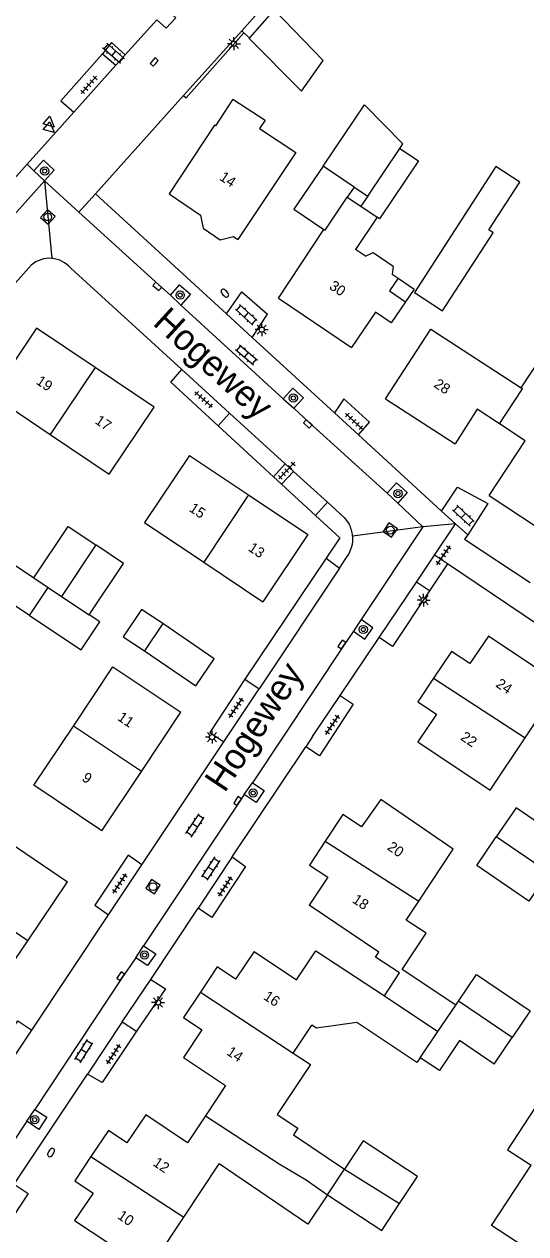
# Model space of a CAD drawing. Extents: x 136000 to 141014, y 402000 to 403500.
# Drawn here: x 138471.8 to 138520.3, y 402870.2 to 402987.2 of the extents above; entities that cross this region are included whole.
import ezdxf

# ---------------------------------------------------------------- set-up
doc = ezdxf.new("R2010")
doc.units = 0
for name, color, linetype in [('gg-afsc-erfafscheiding', 7, 'Continuous'), ('gg-anno-huisnummerreeks BGT', 7, 'Continuous'), ('gg-anno-openbare ruimte label', 7, 'Continuous'), ('gg-bbg-bijgebouw', 7, 'Continuous'), ('gg-bbg-gedigitaliseerde bebouwing', 7, 'Continuous'), ('gg-bbg-gedigitaliseerde bijgebouw', 7, 'Continuous'), ('gg-bbg-hoofdgebouw', 7, 'Continuous'), ('gg-bbg-luifel en loopbrug', 7, 'Continuous'), ('gg-bbg-tussenscheiding', 7, 'Continuous'), ('gg-knt-verharding', 7, 'Continuous'), ('gg-knt-verharding nz', 7, 'Continuous'), ('gt-grn-groengrens', 7, 'Continuous'), ('gt-grn-weggrens', 7, 'Continuous'), ('gt-symb-boom', 7, 'Continuous'), ('gt-symb-brandkraan', 7, 'Continuous'), ('gt-symb-klinker verharding', 7, 'Continuous'), ('gt-symb-kolk', 7, 'Continuous'), ('gt-symb-lichtmast', 7, 'Continuous'), ('gt-symb-rioolschacht', 7, 'Continuous'), ('gt-symb-tegel verharding', 7, 'Continuous'), ('gt-symb-waterafsluiter', 7, 'Continuous')]:
    doc.layers.add(name, color=color, linetype=linetype)

# ---------------------------------------------------------------- blocks, each defined once
blk = doc.blocks.new('gt0-TEG1')
at = {"layer": 'gt-symb-tegel verharding'}
for p, q in [((-1.12, 0), (1.12, 0)), ((-0.9, -0.25), (-0.9, 0.25)), ((-0.45, -0.25), (-0.45, 0.25)), ((0, -0.25), (0, 0.25)), ((0.45, -0.25), (0.45, 0.25)), ((0.9, -0.25), (0.9, 0.25))]:
    blk.add_line(p, q, dxfattribs=at)
blk = doc.blocks.new('gt0-KL1')
at = {"layer": 'gt-symb-klinker verharding'}
for p, q in [((-1.15, 0.3), (1.15, 0.3)), ((-1, -0.3), (-1, 0.3)), ((-0.5, 0.3), (-0.5, 0.45)), ((0, -0.3), (0, 0.3)), ((0.5, 0.3), (0.5, 0.45)), ((1, -0.3), (1, 0.3)), ((-1.15, -0.3), (1.15, -0.3)), ((-0.5, -0.45), (-0.5, -0.3)), ((0.5, -0.45), (0.5, -0.3))]:
    blk.add_line(p, q, dxfattribs=at)
blk = doc.blocks.new('gt0-RS')
at = {"layer": 'gt-symb-rioolschacht'}
blk.add_lwpolyline([(-0.5, -0.5), (0.5, -0.5), (0.5, 0.5), (-0.5, 0.5)], close=True, dxfattribs=at)
blk.add_circle((0, 0), 0.375, dxfattribs=at)
blk = doc.blocks.new('gt0-BOOM')
at = {"layer": 'gt-symb-boom'}
for radius in [0.4, 0.2]:
    blk.add_circle((0, 0), radius, dxfattribs=at)
blk = doc.blocks.new('gt0-LMAST')
at = {"layer": 'gt-symb-lichtmast'}
for p, q in [((-0.18, 0.17), (-0.45, 0.44)), ((0, 0.25), (0, 0.62)), ((0.17, 0.17), (0.44, 0.44)), ((-0.25, 0), (-0.63, 0)), ((-0.18, -0.18), (-0.45, -0.45)), ((0, -0.25), (0, -0.63)), ((0.44, -0.45), (0.17, -0.18)), ((0.25, 0), (0.62, 0))]:
    blk.add_line(p, q, dxfattribs=at)
blk.add_circle((0, 0), 0.25, dxfattribs=at)
blk = doc.blocks.new('gt0-KOLK')
at = {"layer": 'gt-symb-kolk'}
blk.add_lwpolyline([(0, 0), (0.38, 0), (0.38, 0.4), (-0.37, 0.4), (-0.37, 0), (0, 0)], dxfattribs=at)
blk = doc.blocks.new('gt0-BR')
at = {"layer": 'gt-symb-brandkraan'}
for centre, radius, start, end in [((-0.24, 0), 0.206, 107.5669, 252.4331), ((0.6, -2.66), 3, 106.892, 107.5669), ((0, -0.69), 0.938, 73.108, 106.892), ((-0.6, -2.66), 3, 72.4331, 73.108), ((0.24, 0), 0.206, 287.567, 72.4331), ((0.6, 2.66), 3, 252.4331, 253.108), ((0, 0.69), 0.938, 253.108, 286.8921), ((-0.6, 2.66), 3, 286.8921, 287.567)]:
    blk.add_arc(centre, radius, start, end, dxfattribs=at)
blk = doc.blocks.new('gt0-WAFSL')
at = {"layer": 'gt-symb-waterafsluiter'}
for p, q in [((-0.5, -0.33), (0, 0.67)), ((0, 0.67), (0.5, -0.33)), ((0.5, -0.33), (-0.5, -0.33))]:
    blk.add_line(p, q, dxfattribs=at)

msp = doc.modelspace()

# ---------------------------------------------------------------- linework, layer by layer
at = {"layer": 'gg-afsc-erfafscheiding'}
for p, q in [((138487.48, 402980.11), (138493.06, 402986.4)), ((138493.06, 402986.4), (138493.6, 402985.92)), ((138490.56, 402948.37), (138495.93, 402943.43)), ((138500, 402939.71), (138496.69, 402942.75)), ((138502.35, 402937.56), (138500, 402939.71)), ((138502.35, 402937.56), (138501.03, 402935.59)), ((138501.03, 402935.59), (138493.14, 402923.86))]:
    msp.add_line(p, q, dxfattribs=at)
at = {"layer": 'gg-bbg-bijgebouw'}
for p, q in [((138496, 402988.63), (138493.6, 402985.92)), ((138493.6, 402985.92), (138493.55, 402985.86)), ((138488.4, 402923.23), (138490.2, 402925.85)), ((138517.26, 402886.62), (138519.01, 402889.2))]:
    msp.add_line(p, q, dxfattribs=at)
at = {"layer": 'gg-bbg-gedigitaliseerde bebouwing'}
for p, q in [((138496.93, 402973.07), (138492.49, 402966.4)), ((138503.06, 402970.49), (138504.38, 402969.61)), ((138504.38, 402969.61), (138505.95, 402968.55)), ((138505.95, 402968.55), (138503.86, 402965.44)), ((138504.83, 402964.79), (138503.86, 402965.44)), ((138507.5, 402963.81), (138507.41, 402963.05)), ((138507.41, 402963.05), (138507.99, 402962.66)), ((138519.87, 402952.06), (138526.09, 402961.49)), ((138505.78, 402959.38), (138503.48, 402955.96)), ((138507.32, 402958.33), (138505.78, 402959.38)), ((138508.71, 402960.37), (138507.32, 402958.33)), ((138468.64, 402951.36), (138474.33, 402947.54)), ((138489.18, 402935.2), (138494.9, 402931.37)), ((138520.28, 402918.21), (138523.72, 402923.36)), ((138508.77, 402900.57), (138509.98, 402902.4)), ((138497.83, 402887.7), (138499.63, 402890.41)), ((138487.25, 402871.84), (138490.67, 402876.98)), ((138499.26, 402871.15), (138490.67, 402876.98)), ((138501.16, 402874), (138499.26, 402871.15)), ((138483.94, 402866.88), (138487.25, 402871.84))]:
    msp.add_line(p, q, dxfattribs=at)
for points in [[(138491.99, 402979.97), (138495.11, 402977.94), (138494.57, 402977.14)], [(138494.57, 402977.14), (138498.08, 402974.8), (138496.93, 402973.07)], [(138504.83, 402964.79), (138505.57, 402965.15), (138507.5, 402963.81)], [(138507.99, 402962.66), (138507.16, 402961.43), (138508.71, 402960.37)], [(138506.76, 402951), (138511.14, 402957.72), (138519.87, 402952.06)], [(138474.33, 402947.54), (138480.02, 402943.71), (138484.38, 402950.19)], [(138487.8, 402945.52), (138483.45, 402939.03), (138489.18, 402935.2)], [(138476.57, 402919.34), (138480.4, 402925.06), (138486.97, 402920.67)], [(138479.32, 402909.22), (138472.75, 402913.62), (138476.57, 402919.34)], [(138509.9, 402917.8), (138516.9, 402913.14), (138520.28, 402918.21)], [(138509.98, 402902.4), (138513.32, 402907.42), (138506.3, 402912.25)], [(138465.68, 402902.96), (138469.54, 402908.66), (138476.01, 402904.26)], [(138513.57, 402892.35), (138508.36, 402895.8), (138510.69, 402899.3), (138508.77, 402900.57)], [(138510.12, 402887.26), (138509.8, 402886.8), (138503.98, 402890.67), (138500.09, 402890.11), (138499.63, 402890.41)], [(138497.83, 402887.7), (138499.5, 402886.59), (138496.28, 402881.76), (138498.28, 402880.43), (138497.85, 402879.79), (138502.81, 402876.48)], [(138522.21, 402883.92), (138518.57, 402878.36), (138520.85, 402876.87)], [(138523.15, 402867.02), (138517.03, 402871.03), (138520.85, 402876.87)]]:
    msp.add_lwpolyline(points, dxfattribs=at)
at = {"layer": 'gg-bbg-gedigitaliseerde bijgebouw'}
for p, q in [((138500.74, 402983.73), (138496, 402988.63)), ((138493.55, 402985.86), (138498.64, 402980.76)), ((138498.64, 402980.76), (138500.74, 402983.73)), ((138500.72, 402973.49), (138504.74, 402979.43)), ((138505.04, 402970.58), (138508.15, 402975.21)), ((138503.72, 402971.47), (138500.72, 402973.49)), ((138503.72, 402971.47), (138505.04, 402970.58)), ((138490.2, 402925.85), (138485.23, 402929.25)), ((138483.45, 402926.6), (138488.4, 402923.23)), ((138513.57, 402892.35), (138513.82, 402892.73))]:
    msp.add_line(p, q, dxfattribs=at)
for points in [[(138508.15, 402975.21), (138508.44, 402975.64), (138504.74, 402979.43)], [(138512.29, 402959.5), (138517.19, 402967.06), (138516.77, 402967.33), (138519.76, 402971.94), (138517.44, 402973.45), (138509.56, 402961.28), (138512.29, 402959.5)], [(138472.74, 402933.66), (138476.05, 402938.64), (138478.73, 402936.86)], [(138472.33, 402930.02), (138467.36, 402933.34), (138469.16, 402936.05), (138472.74, 402933.66)], [(138478.1, 402930.09), (138481.41, 402935.07), (138478.73, 402936.86)], [(138472.33, 402930.02), (138477.31, 402926.71), (138479.12, 402929.41), (138478.1, 402930.09)], [(138485.23, 402929.25), (138483.17, 402930.62), (138481.4, 402927.97), (138483.45, 402926.6)], [(138522.52, 402905.18), (138524.42, 402907.97), (138519.39, 402911.43), (138517.48, 402908.62)], [(138522.52, 402905.18), (138520.62, 402902.4), (138515.6, 402905.86), (138517.48, 402908.62)], [(138513.82, 402892.73), (138515.57, 402895.3), (138520.76, 402891.78), (138519.01, 402889.2)], [(138517.26, 402886.62), (138513.93, 402888.94), (138511.99, 402886.02), (138510.12, 402887.26)], [(138508.13, 402873.15), (138509.85, 402875.76), (138504.61, 402879.21), (138502.81, 402876.48)], [(138501.16, 402874), (138506.41, 402870.55), (138508.13, 402873.15)]]:
    msp.add_lwpolyline(points, dxfattribs=at)
at = {"layer": 'gg-bbg-hoofdgebouw'}
for p, q in [((138492.07, 402966.68), (138492.49, 402966.4)), ((138496.4, 402960.73), (138500.81, 402967.36)), ((138496.4, 402960.73), (138503.48, 402955.96)), ((138484.38, 402950.19), (138478.68, 402954.02)), ((138506.76, 402951), (138513.49, 402946.64)), ((138487.8, 402945.52), (138493.52, 402941.69)), ((138516.79, 402941.63), (138523.49, 402937.22)), ((138483.15, 402914.95), (138486.97, 402920.67)), ((138479.32, 402909.22), (138483.15, 402914.95)), ((138472.15, 402898.57), (138476.01, 402904.26)), ((138468.29, 402892.88), (138472.15, 402898.57))]:
    msp.add_line(p, q, dxfattribs=at)
for points in [[(138491.99, 402979.97), (138490.32, 402977.4), (138490.22, 402977.46), (138485.84, 402970.83), (138488.85, 402968.77), (138489.13, 402967.49), (138490.78, 402966.38), (138492.07, 402966.68)], [(138500.81, 402967.36), (138500.91, 402967.29), (138503.06, 402970.49)], [(138478.68, 402954.02), (138472.99, 402957.84), (138468.64, 402951.36)], [(138517.79, 402948.56), (138515.64, 402949.98), (138513.49, 402946.64)], [(138516.79, 402941.63), (138520.28, 402946.93), (138517.79, 402948.56)], [(138493.52, 402941.69), (138499.24, 402937.86), (138494.9, 402931.37)], [(138523.72, 402923.36), (138516.71, 402928.04), (138514.93, 402925.38), (138513.15, 402926.56), (138511.42, 402923.96)], [(138511.42, 402923.96), (138509.9, 402921.68), (138511.68, 402920.49), (138509.9, 402917.8)], [(138506.3, 402912.25), (138504.43, 402909.6), (138502.65, 402910.78), (138500.94, 402908.21)], [(138500.94, 402908.21), (138499.4, 402905.89), (138501.18, 402904.71), (138499.39, 402902.01)], [(138506.65, 402893.26), (138508.11, 402895.46), (138505.8, 402896.99), (138506.12, 402897.47), (138499.39, 402902.01)], [(138494.05, 402897.54), (138492.26, 402894.85), (138490.48, 402896.04), (138488.85, 402893.59)], [(138494.05, 402897.54), (138498.16, 402894.79), (138500.03, 402897.59), (138506.65, 402893.26)], [(138488.85, 402893.59), (138487.23, 402891.16), (138489.01, 402889.97), (138487.22, 402887.29), (138491.3, 402884.57), (138489.34, 402881.64)], [(138489.34, 402881.64), (138487.6, 402879.03), (138483.58, 402881.75), (138481.75, 402879.04), (138479.97, 402880.23), (138478.27, 402877.69)], [(138478.27, 402877.69), (138476.72, 402875.36), (138478.49, 402874.17), (138476.69, 402871.52), (138481.43, 402868.38), (138479.63, 402865.68), (138477.15, 402867.34), (138477.12, 402867.3)]]:
    msp.add_lwpolyline(points, dxfattribs=at)
at = {"layer": 'gg-bbg-luifel en loopbrug'}
for p, q in [((138503.72, 402971.47), (138503.06, 402970.49)), ((138505.04, 402970.58), (138504.38, 402969.61))]:
    msp.add_line(p, q, dxfattribs=at)
for points in [[(138508.15, 402975.21), (138509.95, 402974), (138506.17, 402968.4), (138505.95, 402968.55)], [(138500.72, 402973.49), (138497.9, 402969.32), (138500.81, 402967.36)], [(138507.99, 402962.66), (138509.55, 402961.61), (138508.71, 402960.37)]]:
    msp.add_lwpolyline(points, dxfattribs=at)
at = {"layer": 'gg-bbg-tussenscheiding'}
for p, q in [((138478.68, 402954.02), (138474.33, 402947.54)), ((138493.52, 402941.69), (138489.18, 402935.2)), ((138478.73, 402936.86), (138475.42, 402931.88)), ((138472.74, 402933.66), (138474.14, 402932.73)), ((138472.33, 402930.02), (138474.14, 402932.73)), ((138474.14, 402932.73), (138475.42, 402931.88)), ((138475.42, 402931.88), (138478.1, 402930.09)), ((138485.23, 402929.25), (138483.45, 402926.6)), ((138511.42, 402923.96), (138520.28, 402918.21)), ((138483.15, 402914.95), (138476.57, 402919.34)), ((138500.94, 402908.21), (138509.98, 402902.4)), ((138522.52, 402905.18), (138517.48, 402908.62)), ((138472.15, 402898.57), (138465.68, 402902.96)), ((138488.85, 402893.59), (138497.83, 402887.7)), ((138506.65, 402893.26), (138511.82, 402889.78)), ((138519.01, 402889.2), (138513.82, 402892.73)), ((138511.82, 402889.78), (138513.57, 402892.35)), ((138510.12, 402887.26), (138511.82, 402889.78)), ((138478.27, 402877.69), (138487.25, 402871.84)), ((138501.16, 402874), (138502.81, 402876.48)), ((138502.81, 402876.48), (138508.13, 402873.15))]:
    msp.add_line(p, q, dxfattribs=at)
for points in [[(138517.79, 402948.56), (138520.03, 402951.96), (138519.87, 402952.06)], [(138489.34, 402881.64), (138496.46, 402876.99), (138499.09, 402875.45), (138501.16, 402874)]]:
    msp.add_lwpolyline(points, dxfattribs=at)
at = {"layer": 'gg-knt-verharding'}
for p, q in [((138495.45, 402989.49), (138492.85, 402986.59)), ((138481.59, 402984.25), (138484.64, 402987.65)), ((138492.85, 402986.59), (138487.23, 402980.33)), ((138493.06, 402986.4), (138492.85, 402986.59)), ((138481.59, 402984.25), (138480.27, 402985.47)), ((138479.37, 402984.35), (138480.69, 402983.25)), ((138480.69, 402983.25), (138481.59, 402984.25)), ((138476.61, 402978.71), (138480.69, 402983.25)), ((138478.7, 402970.83), (138487.23, 402980.33)), ((138487.23, 402980.33), (138487.48, 402980.11)), ((138472.1, 402973.68), (138476.61, 402978.71)), ((138467.77, 402968.86), (138472.1, 402973.68)), ((138472.75, 402973.05), (138473.77, 402972.07)), ((138478.7, 402970.83), (138491.39, 402959.2)), ((138472.49, 402963.92), (138457.93, 402947.65)), ((138476.33, 402963.62), (138487.05, 402953.83)), ((138486.95, 402960.06), (138485.95, 402961.02)), ((138491.39, 402959.2), (138492.86, 402961.33)), ((138491.39, 402959.2), (138493.87, 402956.93)), ((138493.87, 402956.93), (138495.35, 402959.19)), ((138493.87, 402956.93), (138501.82, 402949.64)), ((138487.05, 402953.83), (138491.67, 402949.61)), ((138496.87, 402950.99), (138497.91, 402950.1)), ((138491.67, 402949.61), (138490.56, 402948.37)), ((138491.67, 402949.61), (138497.06, 402944.71)), ((138501.82, 402949.64), (138504.16, 402947.5)), ((138504.16, 402947.5), (138512.19, 402940.14)), ((138497.06, 402944.71), (138495.93, 402943.43)), ((138497.06, 402944.71), (138497.87, 402943.97)), ((138496.69, 402942.75), (138497.87, 402943.97)), ((138497.87, 402943.97), (138501.15, 402940.99)), ((138507.95, 402940.9), (138506.91, 402941.85)), ((138512.19, 402940.14), (138513.72, 402942.43)), ((138516.66, 402940.85), (138514.73, 402937.85)), ((138512.19, 402940.14), (138513.54, 402938.9)), ((138511.51, 402935.87), (138513.54, 402938.9)), ((138513.54, 402938.9), (138514.73, 402937.85)), ((138502.3, 402934.61), (138503.06, 402935.75)), ((138509.75, 402933.26), (138511.51, 402935.87)), ((138512.77, 402935.04), (138511.02, 402932.41)), ((138526.54, 402925.71), (138512.77, 402935.04)), ((138502.3, 402934.61), (138494.53, 402922.95)), ((138506.16, 402927.92), (138509.75, 402933.26)), ((138511.02, 402932.41), (138509.75, 402933.26)), ((138504.41, 402929.64), (138503.66, 402928.52)), ((138502.38, 402922.3), (138506.16, 402927.92)), ((138493.14, 402923.86), (138494.53, 402922.95)), ((138491.11, 402917.81), (138494.53, 402922.95)), ((138499.7, 402918.32), (138502.38, 402922.3)), ((138483.2, 402905.93), (138491.11, 402917.81)), ((138491.94, 402906.68), (138499.05, 402917.34)), ((138499.7, 402918.32), (138499.05, 402917.34)), ((138493.1, 402912.72), (138493.89, 402913.84)), ((138491.94, 402906.68), (138488.64, 402901.72)), ((138479.97, 402901.08), (138483.2, 402905.93)), ((138472.55, 402889.93), (138479.97, 402901.08)), ((138484.05, 402894.84), (138488.64, 402901.72)), ((138482.61, 402896.92), (138483.36, 402898.09)), ((138481.3, 402890.72), (138484.05, 402894.84)), ((138481.3, 402890.72), (138477.94, 402885.68)), ((138481.3, 402890.72), (138482.67, 402889.84)), ((138469.17, 402884.87), (138472.55, 402889.93)), ((138470.83, 402875.02), (138477.94, 402885.68)), ((138472.07, 402881.11), (138472.83, 402882.24))]:
    msp.add_line(p, q, dxfattribs=at)
for points in [[(138485.56, 402988.67), (138486.47, 402987.84), (138485.55, 402986.83), (138484.64, 402987.65)], [(138479.37, 402984.35), (138475.36, 402979.82), (138476.61, 402978.71)], [(138473.77, 402972.07), (138474.7, 402973.12), (138473.67, 402974.07), (138472.75, 402973.05)], [(138485.95, 402961.02), (138486.85, 402962.03), (138487.89, 402961.11), (138486.95, 402960.06)], [(138490.56, 402948.37), (138485.99, 402952.61), (138487.05, 402953.83)], [(138497.91, 402950.1), (138498.83, 402951.08), (138497.81, 402952.02), (138496.87, 402950.99)], [(138504.16, 402947.5), (138505.23, 402948.72), (138502.73, 402950.99), (138501.82, 402949.64)], [(138506.91, 402941.85), (138507.84, 402942.86), (138508.87, 402941.92), (138507.95, 402940.9)], [(138501.15, 402940.99), (138502.81, 402939.48), (138503.24, 402938.88)], [(138514.73, 402937.85), (138514.41, 402937.41), (138520.76, 402933.21)], [(138503.66, 402928.52), (138504.77, 402927.75), (138505.54, 402928.85), (138504.41, 402929.64)], [(138493.14, 402923.86), (138489.76, 402918.73), (138491.11, 402917.81)], [(138502.38, 402922.3), (138503.65, 402921.45), (138500.38, 402916.46), (138499.05, 402917.34)], [(138493.89, 402913.84), (138495.04, 402913.09), (138494.24, 402911.93), (138493.1, 402912.72)], [(138483.2, 402905.93), (138481.88, 402906.84), (138478.63, 402902.03), (138479.97, 402901.08)], [(138491.94, 402906.68), (138493.22, 402905.77), (138489.95, 402900.82), (138488.64, 402901.72)], [(138483.36, 402898.09), (138484.53, 402897.31), (138483.75, 402896.18), (138482.61, 402896.92)], [(138467.82, 402885.72), (138471.19, 402890.83), (138472.55, 402889.93)], [(138482.67, 402889.84), (138479.34, 402884.85), (138477.94, 402885.68)], [(138472.83, 402882.24), (138473.99, 402881.5), (138473.22, 402880.33), (138472.07, 402881.11)], [(138470.83, 402875.02), (138472.19, 402874.14), (138468.83, 402869.08), (138467.46, 402869.98)]]:
    msp.add_lwpolyline(points, dxfattribs=at)
for centre, radius, start, end in [((138474.26, 402961.88), 2.7, 85.4583, 130.8557), ((138474.26, 402961.88), 2.7, 40.0666, 85.5012), ((138500.6, 402937.46), 2.99, 4.9822, 28.3256), ((138500.6, 402937.46), 3, 325.2875, 5.0308)]:
    msp.add_arc(centre, radius, start, end, dxfattribs=at)
at = {"layer": 'gg-knt-verharding nz'}
for p, q in [((138473.77, 402972.07), (138461.94, 402958.9)), ((138477.1, 402969.05), (138473.77, 402972.07)), ((138477.1, 402969.05), (138478.7, 402970.83)), ((138496.87, 402950.99), (138486.95, 402960.06)), ((138507.95, 402940.9), (138510.38, 402938.62)), ((138510.38, 402938.62), (138504.41, 402929.64)), ((138472.07, 402881.11), (138465.16, 402870.74))]:
    msp.add_line(p, q, dxfattribs=at)
for points in [[(138485.95, 402961.02), (138484.82, 402962.01), (138477.1, 402969.05)], [(138506.91, 402941.85), (138499.38, 402948.71), (138497.91, 402950.1)], [(138503.66, 402928.52), (138502.7, 402927.11), (138493.89, 402913.84)], [(138493.1, 402912.72), (138492.62, 402911.98), (138483.36, 402898.09)], [(138482.61, 402896.92), (138481.3, 402895.02), (138472.83, 402882.24)]]:
    msp.add_lwpolyline(points, dxfattribs=at)
at = {"layer": 'gt-grn-groengrens'}
for p, q in [((138500, 402939.71), (138501.15, 402940.99)), ((138501.03, 402935.59), (138502.3, 402934.61))]:
    msp.add_line(p, q, dxfattribs=at)
for points in [[(138511.02, 402932.41), (138507.45, 402927.02), (138506.16, 402927.92)], [(138484.05, 402894.84), (138485.47, 402893.93), (138482.67, 402889.84)]]:
    msp.add_lwpolyline(points, dxfattribs=at)
at = {"layer": 'gt-grn-weggrens'}
for p, q in [((138480.27, 402985.47), (138479.37, 402984.35)), ((138472.1, 402973.68), (138472.75, 402973.05)), ((138473.77, 402972.07), (138474.48, 402964.57)), ((138492.86, 402961.33), (138495.35, 402959.19)), ((138495.93, 402943.43), (138496.69, 402942.75)), ((138513.72, 402942.43), (138516.66, 402940.85)), ((138510.38, 402938.62), (138503.58, 402937.72)), ((138513.54, 402938.9), (138510.38, 402938.62)), ((138512.77, 402935.04), (138511.51, 402935.87))]:
    msp.add_line(p, q, dxfattribs=at)

# ---------------------------------------------------------------- block references
at = {"layer": 'gt-symb-boom'}
for p in [(138473.8, 402973.02), (138486.9, 402961.02), (138497.84, 402951.07), (138507.97, 402941.83), (138504.61, 402928.68), (138493.96, 402912.86), (138483.45, 402897.19), (138472.83, 402881.27)]:
    msp.add_blockref('gt0-BOOM', p, dxfattribs=at)
at = {"layer": 'gt-symb-brandkraan'}
for p, rotation in [((138491.22, 402961.21), -45.81035302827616), ((138474.41, 402878.09), 56.62779761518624)]:
    msp.add_blockref('gt0-BR', p, dxfattribs=dict(at, rotation=rotation))
at = {"layer": 'gt-symb-klinker verharding'}
for p, rotation in [((138480.46, 402984.4), 138.40451829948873), ((138493.29, 402959.11), 137.8765618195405), ((138493.32, 402955.24), -40.458381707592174), ((138514.3, 402939.69), 137.0671032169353), ((138488.34, 402909.73), 56.34172813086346), ((138489.85, 402905.56), -123.65827186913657), ((138477.58, 402887.9), 57.24756055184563)]:
    msp.add_blockref('gt0-KL1', p, dxfattribs=dict(at, rotation=rotation))
at = {"layer": 'gt-symb-kolk'}
for p, rotation in [((138484.53, 402983.44), 48.08093588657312), ((138484.82, 402962.01), 138.65997675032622), ((138499.38, 402948.71), 137.700252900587), ((138502.7, 402927.11), 55.85556887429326), ((138492.62, 402911.98), 57.632785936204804), ((138481.3, 402895.02), 55.454901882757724)]:
    msp.add_blockref('gt0-KOLK', p, dxfattribs=dict(at, rotation=rotation))
at = {"layer": 'gt-symb-lichtmast'}
for p in [(138492.1, 402985.34), (138494.79, 402957.68), (138510.45, 402931.52), (138489.98, 402918.27), (138484.76, 402892.6)]:
    msp.add_blockref('gt0-LMAST', p, dxfattribs=at)
at = {"layer": 'gt-symb-rioolschacht'}
for p, rotation in [((138474.09, 402968.58), 48.16185074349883), ((138507.22, 402938.29), 56.294043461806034), ((138484.27, 402903.81), 56.294043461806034)]:
    msp.add_blockref('gt0-RS', p, dxfattribs=dict(at, rotation=rotation))
at = {"layer": 'gt-symb-tegel verharding'}
for p, rotation in [((138478.07, 402981.35), -131.83814925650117), ((138489.16, 402950.92), 137.8765618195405), ((138503.72, 402948.82), 137.0671032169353), ((138497.21, 402944.05), -133.70356998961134), ((138512.37, 402935.86), 55.30847117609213), ((138492.3, 402921.11), 55.88093714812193), ((138501.62, 402919.47), 56.62779761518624), ((138481.06, 402904.11), 55.88093715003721), ((138491.26, 402903.82), 56.57996880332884), ((138480.46, 402887.59), 56.57996880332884)]:
    msp.add_blockref('gt0-TEG1', p, dxfattribs=dict(at, rotation=rotation))
at = {"layer": 'gt-symb-waterafsluiter', "rotation": -131.9190641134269}
for p in [(138474.21, 402977.73), (138474.21, 402977.19)]:
    msp.add_blockref('gt0-WAFSL', p, dxfattribs=at)

# ---------------------------------------------------------------- texts
at = {"layer": 'gg-anno-huisnummerreeks BGT'}
for s, rotation, p in [('14', 326.5, (138490.62, 402972.22)), ('30', 326, (138501.24, 402961.69)), ('19', 326.1, (138472.88, 402952.49)), ('28', 327, (138511.36, 402952.19)), ('17', 326.1, (138478.58, 402948.67)), ('15', 326.2, (138487.68, 402940.19)), ('13', 326.2, (138493.4, 402936.36)), ('24', 326.2, (138517.35, 402923.2)), ('11', 326.2, (138480.76, 402919.97)), ('22', 326.5, (138513.94, 402918.06)), ('9', 326.2, (138477.32, 402914.12)), ('20', 324.8, (138506.86, 402907.45)), ('18', 326.4, (138503.47, 402902.33)), ('16', 326.4, (138494.88, 402892.97)), ('14', 326.3, (138491.31, 402887.61)), ('12', 326, (138484.19, 402876.89)), ('10', 325.8, (138480.75, 402871.77))]:
    msp.add_text(s, height=1, rotation=rotation, dxfattribs=at).set_placement(p)
at = {"layer": 'gg-anno-openbare ruimte label'}
for rotation, p in [(317.6, (138484.15, 402958.21)), (56.4, (138491.2, 402912.81))]:
    msp.add_text('Hogewey', height=2.5, rotation=rotation, dxfattribs=at).set_placement(p)

doc.saveas('drawing.dxf')
